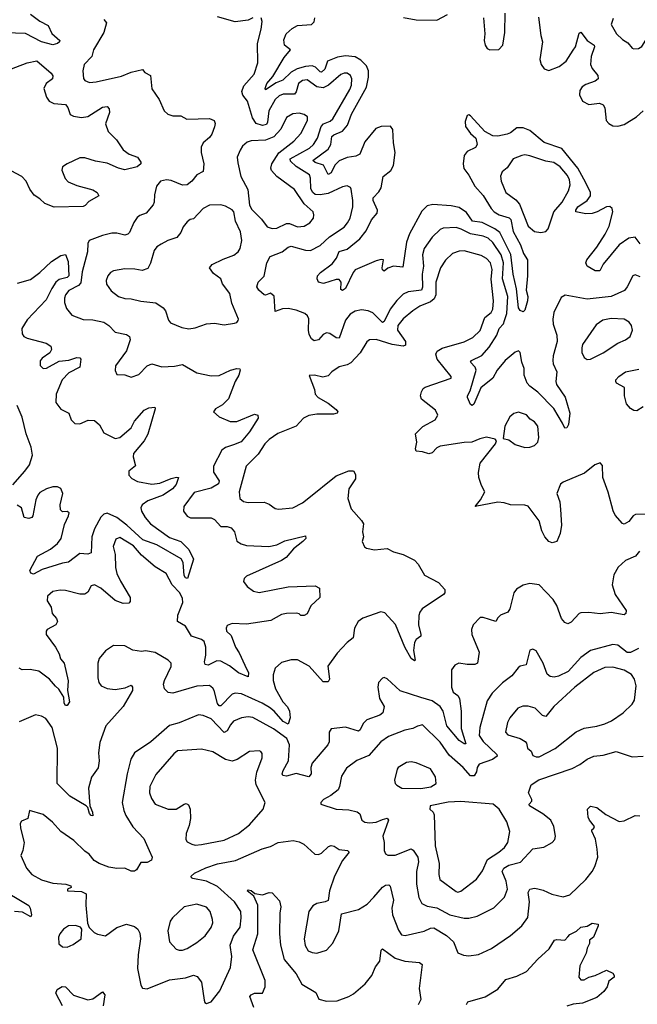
# Model space of a CAD drawing. Extents: x 1954678 to 2060275, y 904822 to 1016299.
# Tile 449 of 467: x 2038358 to 2042218, y 998085 to 1004234. Entities that reach past the tile are written whole.
import ezdxf

# ---------------------------------------------------------------- set-up
doc = ezdxf.new("R2010")
doc.units = 0

msp = doc.modelspace()

# ---------------------------------------------------------------- linework, layer by layer
at = {"layer": '0CON20XD'}
for points in [[(2041256.7, 1004245), (2041264.7, 1004145), (2041260, 1004105), (2041267.1, 1004075), (2041279.2, 1004055), (2041295, 1004045.6), (2041352.2, 1004047.8), (2041377.7, 1004075), (2041390.5, 1004155), (2041390.8, 1004275)], [(2038425, 1004268.2), (2038483.3, 1004225), (2038536.9, 1004196.9), (2038558.3, 1004148.3), (2038610, 1004105), (2038608, 1004095), (2038593.8, 1004085), (2038565, 1004077.5), (2038495, 1004095.9), (2038395, 1004147.7), (2038203.7, 1004153.7)], [(2038885, 1004236.2), (2038900, 1004215), (2038884.2, 1004155), (2038820.5, 1004045), (2038808.2, 1004005), (2038761.9, 1003955), (2038752.2, 1003915), (2038757.9, 1003867.9), (2038766, 1003855), (2038795, 1003842.2), (2038835.5, 1003845.5), (2038995, 1003880.9), (2039055, 1003905.5), (2039125, 1003923.8), (2039140, 1003905), (2039175.7, 1003885.7), (2039185, 1003803.3), (2039230, 1003735), (2039260, 1003665), (2039283.4, 1003643.4), (2039314.4, 1003634.4), (2039365, 1003633.3), (2039402.4, 1003612.4), (2039545, 1003617.1), (2039574.2, 1003604.2), (2039579.2, 1003585), (2039575.8, 1003565), (2039559.7, 1003520.3), (2039545, 1003498.8), (2039504.4, 1003465.6), (2039491.2, 1003438.8), (2039491.5, 1003405), (2039509.1, 1003335), (2039503.9, 1003286.1), (2039465, 1003266.2), (2039434.2, 1003225), (2039405, 1003202.9), (2039375, 1003200), (2039305, 1003229.4), (2039275.9, 1003234.1), (2039237.5, 1003225), (2039214, 1003195), (2039199.7, 1003140.3), (2039198.6, 1003095), (2039192.3, 1003077.7), (2039148.8, 1003025), (2039108.3, 1003011.7), (2039091.8, 1002998.2), (2039072.2, 1002967.8), (2039045.3, 1002904.7), (2039035, 1002894.2), (2039015, 1002889.4), (2038965, 1002901.1), (2038935, 1002900.5), (2038875, 1002887.3), (2038793.3, 1002855), (2038784.5, 1002835.5), (2038781.3, 1002785), (2038749.7, 1002660.3), (2038739.8, 1002590.2), (2038725.4, 1002574.6), (2038666.2, 1002543.8), (2038645, 1002515.6), (2038638.5, 1002495), (2038638.5, 1002468.5), (2038650.9, 1002430.9), (2038685, 1002390), (2038755, 1002361.4), (2038815, 1002359.4), (2038885, 1002344.5), (2038915.6, 1002325), (2038955, 1002282.9), (2039025, 1002268.2), (2039045.4, 1002255.4), (2039048.5, 1002235), (2039024.7, 1002165.3), (2038957.9, 1002072.1), (2038954.1, 1002044.1), (2038965, 1002017.5), (2039015, 1002016.7), (2039055, 1002000.8), (2039102.1, 1002017.9), (2039155, 1002072.9), (2039185, 1002084.4), (2039245.6, 1002065.6), (2039325, 1002069.5), (2039375, 1002080.6), (2039465, 1002028.9), (2039555, 1002009.5), (2039605, 1002012.9), (2039675, 1002045.6), (2039715, 1002055.8), (2039733.3, 1002053.3), (2039736.2, 1002045), (2039727.1, 1002015), (2039704.4, 1001975), (2039662.5, 1001867.5), (2039625, 1001828), (2039582.5, 1001805), (2039570, 1001785), (2039605, 1001753.3), (2039674.4, 1001724.4), (2039715, 1001725.6), (2039825, 1001770), (2039846.7, 1001765), (2039847.5, 1001745), (2039795, 1001660), (2039742.4, 1001597.6), (2039695, 1001580), (2039645, 1001562.1), (2039621.1, 1001545), (2039570, 1001445), (2039569.5, 1001409.5), (2039604.6, 1001355), (2039601.5, 1001335), (2039555, 1001307.9), (2039448.1, 1001281.9), (2039384.2, 1001195), (2039382, 1001165), (2039405, 1001134), (2039425, 1001122.9), (2039555, 1001123.1), (2039575, 1001112.5), (2039615, 1001068.8), (2039655, 1001068.5), (2039680.3, 1001060.3), (2039701.4, 1001035), (2039715, 1000978), (2039741.4, 1000961.4), (2039775, 1000950.9), (2039915, 1000943.8), (2039965, 1000954.5), (2040015, 1000979.6), (2040145, 1001010), (2040145.7, 1000995), (2040126.7, 1000975), (2040069.2, 1000930.7), (2040023.1, 1000875), (2039993.7, 1000856.3), (2039775, 1000759.2), (2039761.2, 1000745), (2039756.2, 1000725), (2039780, 1000695), (2039820, 1000665), (2039855, 1000657.1), (2040035, 1000692), (2040205, 1000699.2), (2040232.5, 1000685), (2040233.3, 1000625), (2040177, 1000573), (2040155, 1000523.3), (2040135, 1000513.3), (2040115, 1000512.5), (2040103.6, 1000523.6), (2040087.5, 1000527.5), (2040025, 1000526.7), (2039995, 1000519.2), (2039927.4, 1000482.6), (2039775, 1000458.6), (2039685, 1000462.9), (2039655, 1000451.2), (2039648, 1000435), (2039651.4, 1000415), (2039678.9, 1000388.9), (2039706.5, 1000315), (2039730.4, 1000280.4), (2039765, 1000204.2)], [(2039814.4, 1004245.6), (2039785, 1004231.9), (2039705, 1004220), (2039595, 1004251.8)], [(2042235, 1002628.8), (2042205, 1002640), (2042190, 1002635), (2042154.4, 1002565), (2042136.5, 1002543.5), (2042055, 1002504.7), (2041905, 1002488.7), (2041766.1, 1002513.9), (2041741.2, 1002498.8), (2041696.5, 1002405), (2041689.1, 1002365), (2041692.2, 1002332.2), (2041714.4, 1002265), (2041716.5, 1002225), (2041692.2, 1002135), (2041690, 1002105), (2041692.1, 1002085), (2041715.3, 1002035), (2041708.9, 1001975), (2041712.3, 1001955), (2041766, 1001876), (2041795, 1001777.5), (2041786.9, 1001706.9), (2041778.1, 1001685), (2041765, 1001682.9), (2041750.6, 1001715), (2041696.5, 1001806.5), (2041595, 1001907.9), (2041545.2, 1001945.2), (2041528.4, 1001965), (2041510.3, 1002015), (2041510, 1002055), (2041495.3, 1002095.3), (2041485.2, 1002155.2), (2041475, 1002166.7), (2041455, 1002157.3), (2041390.8, 1002105), (2041341.2, 1002045), (2041313.8, 1001996.2), (2041240.6, 1001935), (2041196.4, 1001833.6), (2041185, 1001825.8), (2041175, 1001831.2), (2041155.6, 1001875), (2041156.9, 1001885), (2041173.5, 1001916.5), (2041209.7, 1002045), (2041203.8, 1002065), (2041174.5, 1002095.5), (2041180.8, 1002105), (2041245, 1002136.2), (2041291.8, 1002188.2), (2041340, 1002265), (2041354.4, 1002305.6), (2041381.4, 1002335), (2041388.6, 1002355), (2041401.5, 1002398.5), (2041407.4, 1002505), (2041375.5, 1002615), (2041380.9, 1002715), (2041367.4, 1002765), (2041315, 1002843.3), (2041285, 1002869.7), (2041255, 1002882.9), (2041175, 1002896.1), (2041116.7, 1002926.7), (2041085, 1002936.1), (2041005, 1002931.5), (2040985, 1002923.5), (2040935, 1002876.7), (2040886.2, 1002805), (2040875.4, 1002765), (2040880.6, 1002695), (2040872.1, 1002645), (2040875.2, 1002564.8), (2040869.5, 1002545), (2040785.3, 1002534.7), (2040755, 1002520.9), (2040715, 1002480.5), (2040673.8, 1002426.2), (2040635, 1002348.6), (2040625, 1002343.1), (2040604.1, 1002365), (2040565, 1002403.1), (2040535, 1002416.5), (2040495, 1002422.2), (2040455, 1002414.4), (2040422.9, 1002395), (2040395, 1002357.5), (2040355, 1002246), (2040335, 1002247.8), (2040295.8, 1002275), (2040275, 1002277.9), (2040255, 1002268.9), (2040225, 1002234.4), (2040198.6, 1002228.6), (2040181.5, 1002241.5), (2040167.7, 1002267.7), (2040162.8, 1002295), (2040165.5, 1002365.5), (2040155.8, 1002385), (2040139.1, 1002399.1), (2040085, 1002421.1), (2040035, 1002429.7), (2040001.2, 1002428.8), (2039955, 1002412), (2039948.5, 1002508.5), (2039925, 1002525.7), (2039895, 1002514.3), (2039885, 1002516.9), (2039851.9, 1002545), (2039839.4, 1002565), (2039848.1, 1002595), (2039886.8, 1002633.2), (2039902.3, 1002715), (2039923.1, 1002755), (2039998.1, 1002785), (2040035, 1002813.6), (2040055, 1002819.2), (2040145, 1002793.9), (2040175, 1002792.1), (2040235, 1002824.5), (2040295, 1002878.7), (2040385, 1002939.1), (2040406.2, 1002965), (2040422.3, 1002995), (2040439.6, 1003065), (2040440.4, 1003105), (2040430, 1003175), (2040425, 1003186.7), (2040405, 1003196.2), (2040375, 1003190.6), (2040285, 1003148.6), (2040235, 1003140), (2040205, 1003143.5), (2040189.7, 1003155), (2040177.1, 1003177.1), (2040175.2, 1003245.2), (2040168.8, 1003265), (2040086.7, 1003316.7), (2040050.7, 1003350.7), (2040048.7, 1003365), (2040168.2, 1003431.8), (2040193.5, 1003455), (2040218.4, 1003495), (2040242.4, 1003567.6), (2040256.9, 1003583.1), (2040298.7, 1003601.3), (2040315.2, 1003614.8), (2040420.8, 1003799.2), (2040432.2, 1003825), (2040432.7, 1003865), (2040425.3, 1003885.3), (2040405, 1003900.5), (2040385, 1003900.5), (2040365, 1003891.5), (2040287.3, 1003825), (2040255, 1003808.4), (2040215.5, 1003815.5), (2040155, 1003858.2), (2040125, 1003853.9), (2040099.6, 1003835), (2040085.6, 1003784.4), (2040075, 1003768.9), (2040005, 1003769.7), (2039980.4, 1003759.6), (2039955, 1003736.8), (2039914.3, 1003665), (2039907, 1003595), (2039899.7, 1003580.3), (2039875, 1003573.5), (2039836.4, 1003586.4), (2039812.1, 1003622.1), (2039782.7, 1003725), (2039752.3, 1003762.3), (2039747, 1003785), (2039759.3, 1003820.7), (2039823.8, 1003895), (2039846.9, 1003965), (2039843.5, 1004085), (2039867.5, 1004175), (2039873, 1004223), (2039867.5, 1004245)], [(2042234.8, 1002834.8), (2042205, 1002877.1), (2042165, 1002870.4), (2042105, 1002828.9), (2042005, 1002707.8), (2041983.9, 1002666.1), (2041954.8, 1002664.8), (2041904.4, 1002695), (2041896.2, 1002715), (2041901.5, 1002735), (2041965.4, 1002814.6), (2042015.8, 1002895), (2042041.1, 1002945), (2042064.7, 1003035), (2042060.5, 1003055), (2042045, 1003067.3), (2042025, 1003065.4), (2041966.4, 1003033.6), (2041935, 1003023.6), (2041895, 1003021.8), (2041833.8, 1003035), (2041832.5, 1003045), (2041845.5, 1003065), (2041905, 1003105.4), (2041924.2, 1003135), (2041924.6, 1003155.4), (2041895.8, 1003215.8), (2041846.8, 1003306.8), (2041745, 1003430.8), (2041635, 1003466.5), (2041545, 1003542.1), (2041505, 1003558.2), (2041465, 1003558.2), (2041425, 1003527.3), (2041405, 1003519.2), (2041345, 1003507.7), (2041315, 1003509.5), (2041265.5, 1003535.5), (2041175, 1003633.3), (2041165, 1003640), (2041155, 1003636.7), (2041141.7, 1003598.3), (2041143.8, 1003566.2), (2041175, 1003523.8), (2041208.8, 1003495), (2041216, 1003455), (2041206.7, 1003435), (2041155, 1003410), (2041135, 1003386.7), (2041130, 1003335), (2041134.5, 1003305), (2041165, 1003264), (2041201.8, 1003195), (2041255, 1003135.6), (2041303.3, 1003055), (2041323.8, 1003033.8), (2041355, 1003014.5), (2041416.1, 1002996.1), (2041427, 1002987), (2041441.7, 1002911.7), (2041488.3, 1002828.3), (2041507.2, 1002775), (2041530.9, 1002735), (2041531.3, 1002635), (2041523.5, 1002545), (2041532.9, 1002505), (2041532.3, 1002477.7), (2041515, 1002420), (2041505, 1002410), (2041485, 1002418.8), (2041474.5, 1002435), (2041462.9, 1002552.9), (2041441.7, 1002645), (2041427.6, 1002767.6), (2041358.5, 1002905), (2041328, 1002928), (2041247.9, 1002967.9), (2041186.8, 1002976.8), (2041149.2, 1003029.1), (2041105, 1003060.6), (2041055, 1003071.6), (2040940.3, 1003079.7), (2040905, 1003072.2), (2040870.6, 1003039.4), (2040793.3, 1002896.7), (2040774.8, 1002845.2), (2040752.2, 1002687.8), (2040694.3, 1002695.7), (2040658.1, 1002681.9), (2040635, 1002663.8), (2040625, 1002672.5), (2040623.6, 1002685), (2040632.5, 1002735), (2040617.3, 1002737.3), (2040585, 1002728.8), (2040455, 1002672.1), (2040441.3, 1002655), (2040395, 1002555.7), (2040375, 1002542), (2040365, 1002550), (2040366.9, 1002595), (2040355, 1002612.1), (2040335, 1002611.9), (2040256.7, 1002586.7), (2040224.6, 1002594.6), (2040217.5, 1002615), (2040220, 1002635), (2040237.1, 1002655), (2040310.6, 1002709.4), (2040338, 1002745), (2040354.3, 1002785.7), (2040405, 1002802), (2040483.4, 1002866.6), (2040523.1, 1002915), (2040556.2, 1002985), (2040591.8, 1003025), (2040594.5, 1003045), (2040566.2, 1003105), (2040567.8, 1003122.2), (2040601.5, 1003158.5), (2040616.9, 1003185), (2040629.6, 1003255), (2040678.1, 1003291.9), (2040695, 1003324.2), (2040705.2, 1003405), (2040693, 1003465), (2040689.4, 1003549.4), (2040675, 1003569.4), (2040617.8, 1003567.8), (2040584.6, 1003555), (2040515, 1003471.5), (2040483.8, 1003395), (2040458.2, 1003381.8), (2040405, 1003374), (2040355, 1003352.2), (2040327.8, 1003325), (2040305, 1003277.5), (2040285, 1003266.9), (2040256.1, 1003325), (2040205, 1003341.5), (2040190.4, 1003355), (2040285, 1003425.9), (2040302.6, 1003455), (2040309.4, 1003505), (2040322.2, 1003515), (2040375, 1003538.9), (2040405.9, 1003575), (2040431.4, 1003645), (2040525, 1003812.9), (2040538.5, 1003875), (2040537, 1003915), (2040525.6, 1003945), (2040490.9, 1003980.9), (2040455, 1004001.6), (2040395, 1004008.1), (2040345, 1003999.8), (2040282.5, 1003975), (2040265.2, 1003924.8), (2040245, 1003906.2), (2040235, 1003908.8), (2040207, 1003937), (2040185, 1003945.2), (2040145, 1003942.3), (2040092.9, 1003927.1), (2040053.9, 1003906.1), (2040003.2, 1003856.8), (2039960.9, 1003839.1), (2039895, 1003796.2), (2039891.1, 1003805), (2039902.1, 1003835), (2039940, 1003880), (2040011.5, 1003998.5), (2040050.8, 1004045), (2040012.2, 1004075), (2040008.8, 1004108.8), (2040023.9, 1004146.1), (2040060.3, 1004179.7), (2040095, 1004198.9), (2040182.5, 1004205), (2040198.3, 1004221.7), (2040203.4, 1004245)], [(2040757.3, 1004247.3), (2040835, 1004232.7), (2040965, 1004230.8), (2041032.4, 1004267.6)], [(2041600.4, 1004250.4), (2041614.5, 1004135.5), (2041625.3, 1004095), (2041608.5, 1003985), (2041616.4, 1003955), (2041635, 1003926.7), (2041665, 1003916.7), (2041728.7, 1003941.3), (2041772.9, 1003975), (2041816.8, 1004043.2), (2041830.4, 1004065), (2041855, 1004150), (2041865, 1004156), (2041905, 1004103.5), (2041947.1, 1004075), (2041950, 1004065), (2041929.4, 1004005), (2041925.3, 1003955), (2041935, 1003930), (2041971.2, 1003885), (2041973.5, 1003865), (2041955, 1003850), (2041895, 1003828.8), (2041873.1, 1003815), (2041857.6, 1003792.4), (2041857.2, 1003765), (2041875, 1003726.2), (2041914.3, 1003705), (2041982.2, 1003712.2), (2042005, 1003702.9), (2042014.6, 1003684.6), (2042022.7, 1003605), (2042038.6, 1003585), (2042065, 1003571.8), (2042095, 1003569.1), (2042135, 1003579.1), (2042213.4, 1003626.6), (2042254.3, 1003665)], [(2042067.6, 1004242.4), (2042053.3, 1004205), (2042086.8, 1004146.8), (2042125, 1004110), (2042158.8, 1004088.8), (2042185, 1004056.2), (2042195, 1004051.2), (2042225, 1004054), (2042245, 1004066.2), (2042294.7, 1004145.3), (2042367.5, 1004195), (2042414.6, 1004255.4)], [(2038235, 1003900.9), (2038405, 1003965.3), (2038465, 1003976.9), (2038555, 1003900)], [(2038555, 1003900), (2038565.7, 1003884.3), (2038563.5, 1003865), (2038524.5, 1003835), (2038510, 1003805), (2038525, 1003750), (2038542, 1003725), (2038570.7, 1003710.7), (2038644.5, 1003704.5), (2038658.5, 1003685), (2038672.9, 1003642.9), (2038695, 1003631.4), (2038745, 1003623.5), (2038785, 1003629.6), (2038875, 1003688.2), (2038905, 1003692), (2038917.4, 1003677.4), (2038919.2, 1003655), (2038894.6, 1003584.6), (2038911.4, 1003535), (2038963.5, 1003483.5), (2039005, 1003422), (2039043.3, 1003395), (2039095.4, 1003375.4), (2039115.8, 1003345), (2039115.8, 1003335), (2039092, 1003315), (2039015, 1003297.3), (2038975, 1003306.1), (2038905, 1003338.2), (2038831.1, 1003351.1), (2038765, 1003370.9), (2038735, 1003371.5), (2038654.3, 1003335), (2038625.8, 1003315), (2038620.6, 1003295), (2038643.4, 1003243.4), (2038662.2, 1003222.2), (2038715, 1003198.9), (2038815, 1003172.5), (2038842.5, 1003155), (2038852, 1003135), (2038790.7, 1003099.3), (2038767.1, 1003072.9), (2038755, 1003068.1), (2038574.3, 1003064.3), (2038516, 1003086), (2038485, 1003116.2), (2038448.8, 1003138.8), (2038421.5, 1003175), (2038399.5, 1003225), (2038370.8, 1003255), (2038305, 1003290)], [(2039935, 1002929.5), (2039965, 1002932.7), (2040025, 1002962), (2040045, 1002960.4), (2040095, 1002941.5), (2040135.3, 1002944.7), (2040171.4, 1002965), (2040194.2, 1002995), (2040197.1, 1003015), (2040191.4, 1003035), (2040135.5, 1003085), (2040075, 1003172.9), (2039965.3, 1003255.3), (2039932.5, 1003292.5), (2039927.3, 1003307.3), (2039933.6, 1003335), (2039976.5, 1003403.5), (2040071.5, 1003475), (2040115, 1003523.5), (2040157.5, 1003605), (2040156.7, 1003626.7), (2040135, 1003641.2), (2040105, 1003650), (2040064.6, 1003645.4), (2040026.3, 1003623.7), (2039990.3, 1003549.7), (2039947.3, 1003502.7), (2039895, 1003482.8), (2039805, 1003478.2), (2039780.3, 1003469.7), (2039751.4, 1003445), (2039735, 1003418.8), (2039718.1, 1003375), (2039720.5, 1003340.5), (2039740.6, 1003255), (2039783.6, 1003173.6), (2039794, 1003075), (2039807.9, 1003047.9), (2039869.4, 1002989.4), (2039905, 1002940), (2039935, 1002929.5)], [(2041615, 1002904.4), (2041645, 1002911.2), (2041661.2, 1002928.8), (2041695.8, 1003034.2), (2041748, 1003095), (2041787.9, 1003165), (2041797.2, 1003202.8), (2041794.1, 1003234.1), (2041781.2, 1003261.2), (2041735.4, 1003315), (2041695, 1003343.2), (2041645, 1003350), (2041545, 1003383.6), (2041515, 1003389.5), (2041495, 1003386.4), (2041441.4, 1003365), (2041405, 1003310), (2041372, 1003285), (2041363.2, 1003256.8), (2041366.4, 1003225), (2041395.6, 1003155), (2041459, 1003109), (2041481.1, 1003081.1), (2041535, 1002945.6), (2041575, 1002910.6), (2041615, 1002904.4)], [(2039415, 1002304.4), (2039455, 1002309.2), (2039525, 1002335.8), (2039575, 1002338), (2039635, 1002328.6), (2039701.2, 1002338.8), (2039715.8, 1002344.2), (2039723.8, 1002355), (2039726.2, 1002365), (2039683, 1002463), (2039671.5, 1002525), (2039626, 1002585), (2039616, 1002615), (2039568.8, 1002648.8), (2039544.4, 1002685), (2039560, 1002705), (2039630.4, 1002739.6), (2039696.4, 1002763.6), (2039724.4, 1002785), (2039735.4, 1002805), (2039745.4, 1002855), (2039738.9, 1002908.9), (2039707.5, 1002975), (2039696.2, 1003035), (2039685, 1003046.7), (2039645, 1003069.2), (2039615, 1003077.1), (2039545, 1003075.6), (2039505, 1003055.8), (2039445, 1002990), (2039424.5, 1002985.5), (2039405, 1002972.5), (2039379.8, 1002940.2), (2039364.3, 1002905), (2039339.2, 1002875), (2039284, 1002856), (2039241.7, 1002831.7), (2039215.8, 1002815), (2039198, 1002792), (2039175.5, 1002714.5), (2039159.1, 1002680.9), (2039122.7, 1002667.3), (2039077, 1002677), (2039015, 1002678.1), (2038945, 1002665.5), (2038925.4, 1002654.6), (2038908.6, 1002635), (2038899.4, 1002605), (2038901.7, 1002581.7), (2038930.2, 1002540.2), (2038975, 1002505.7), (2039015, 1002493.5), (2039055, 1002491.9), (2039115, 1002476.9), (2039210, 1002465), (2039255.7, 1002435), (2039268.6, 1002415), (2039287.3, 1002357.3), (2039300.9, 1002340.9), (2039371.1, 1002311.1), (2039415, 1002304.4)], [(2038345, 1002589.2), (2038425, 1002612.2), (2038484.6, 1002655), (2038557.1, 1002725), (2038615, 1002761.8), (2038645, 1002766.9), (2038661.2, 1002725), (2038664.7, 1002635), (2038654.8, 1002625.2), (2038605, 1002612.6), (2038585, 1002595.3), (2038558.1, 1002555), (2038524.4, 1002485.6), (2038405, 1002358.8), (2038372.5, 1002305), (2038372.9, 1002272.9), (2038385.2, 1002255.2), (2038404.4, 1002244.4), (2038524.7, 1002214.7), (2038552.5, 1002195), (2038556.9, 1002175), (2038547.1, 1002152.9), (2038499.5, 1002120.5), (2038486.2, 1002103.8), (2038485.6, 1002075), (2038505, 1002055.6), (2038525, 1002057.1), (2038605, 1002100.8), (2038665, 1002108.2), (2038715, 1002124.2), (2038735, 1002123.3), (2038740, 1002115), (2038734, 1002065), (2038665, 1002029.1), (2038624.2, 1001985), (2038586.8, 1001895), (2038584.1, 1001844.1), (2038615, 1001802.9), (2038665, 1001778), (2038680.8, 1001735), (2038703.4, 1001713.4), (2038735, 1001710.6), (2038786.8, 1001733.2), (2038825, 1001731.8), (2038857.1, 1001705), (2038884.4, 1001654.4), (2038955, 1001618.8), (2038985, 1001625.6), (2039055, 1001684.5), (2039075, 1001726.7), (2039137.1, 1001795), (2039165, 1001810), (2039203.6, 1001813.6), (2039205.7, 1001805), (2039159.5, 1001645), (2039136, 1001604), (2039068.9, 1001525), (2039067.1, 1001505), (2039082.9, 1001447.1), (2039040, 1001415), (2039039.5, 1001389.5), (2039059.5, 1001369.5), (2039095, 1001350.8), (2039185, 1001334.6), (2039235, 1001340), (2039305, 1001368.5), (2039337.3, 1001377.3), (2039350, 1001375), (2039335, 1001330.8), (2039312.5, 1001305), (2039254.8, 1001265.2), (2039159.5, 1001230.5), (2039122.9, 1001205), (2039114.6, 1001185), (2039118.8, 1001165), (2039143.1, 1001125), (2039176.6, 1001086.6), (2039295, 1001000.7), (2039365.7, 1000975), (2039414.6, 1000925), (2039444.4, 1000865), (2039407.5, 1000745), (2039395, 1000748.2), (2039385, 1000764.2), (2039379.8, 1000845), (2039366.6, 1000866.6), (2039215, 1000955.2), (2039127.3, 1000985), (2039027, 1001077), (2038965, 1001124.4), (2038905, 1001151.9), (2038885, 1001146.2), (2038865, 1001128.5), (2038826.7, 1001055), (2038809.6, 1001005), (2038805.4, 1000904.6), (2038785, 1000896.9), (2038735, 1000901.4), (2038662.8, 1000847.2), (2038625, 1000840), (2038498.8, 1000801.2), (2038445, 1000771.9), (2038428.6, 1000778.6), (2038422.5, 1000795), (2038468.6, 1000885), (2038551.3, 1000928.7), (2038595, 1000963.4), (2038617.8, 1000995), (2038639.1, 1001080.9), (2038664.3, 1001135), (2038667.1, 1001155), (2038655, 1001162), (2038625, 1001161.2), (2038612.9, 1001172.9), (2038610.4, 1001205), (2038627.1, 1001275), (2038615.9, 1001305.9), (2038595, 1001317.3), (2038565, 1001317.4), (2038525, 1001305.3), (2038485, 1001280.8), (2038470.9, 1001265), (2038458.2, 1001235), (2038440, 1001135), (2038434, 1001125), (2038415, 1001118.8), (2038386.3, 1001126.3), (2038370.4, 1001185), (2038342.4, 1001202.4)], [(2042292.9, 1001147.1), (2042206.7, 1001145), (2042190.8, 1001135), (2042165, 1001100.6), (2042135, 1001084.2), (2042125, 1001088), (2042079.4, 1001139.4), (2042066.2, 1001166.2), (2042035, 1001283.3), (2042002.9, 1001375), (2041999.3, 1001449.3), (2041985, 1001467.5), (2041952.5, 1001455), (2041888.3, 1001401.7), (2041755, 1001346), (2041737, 1001333), (2041715.6, 1001275), (2041732.5, 1001222.5), (2041737.8, 1001175), (2041743.2, 1001076.8), (2041735.6, 1001025), (2041713.9, 1000976.1), (2041685, 1000966.2), (2041665, 1000975.7), (2041639.2, 1001005), (2041621.7, 1001041.7), (2041604.6, 1001105), (2041535, 1001196.9), (2041515, 1001203.1), (2041424.3, 1001204.3), (2041385, 1001218), (2041345, 1001222), (2041203.3, 1001193.3), (2041238.2, 1001235), (2041265.7, 1001285), (2041244.4, 1001324.4), (2041227.1, 1001375), (2041224.2, 1001405.8), (2041235.6, 1001465), (2041331.2, 1001585), (2041337.5, 1001605), (2041330, 1001615), (2041275, 1001627.5), (2041232.7, 1001617.3), (2041184.2, 1001595.8), (2041135, 1001594.4), (2040985, 1001570), (2040965, 1001560.8), (2040935, 1001530), (2040915, 1001522.7), (2040875, 1001535.4), (2040835, 1001538.8), (2040832.5, 1001555), (2040840.6, 1001595), (2040831.7, 1001648.3), (2040876.9, 1001693.1), (2040954, 1001735), (2040970.8, 1001765), (2040955.8, 1001795), (2040868.2, 1001865), (2040863.3, 1001885), (2040868.8, 1001911.2), (2040879.1, 1001930.9), (2040891.4, 1001938.6), (2041053.8, 1001995), (2041054, 1002005), (2040966.8, 1002115), (2040959.2, 1002145), (2040966.7, 1002165), (2040997.3, 1002182.7), (2041135, 1002223.3), (2041190.2, 1002249.8), (2041235, 1002294.2), (2041265.2, 1002374.8), (2041304.6, 1002405.4), (2041313.9, 1002426.1), (2041318.1, 1002478.1), (2041304.8, 1002614.8), (2041310.3, 1002675), (2041299.7, 1002715), (2041275, 1002742.1), (2041242.5, 1002762.5), (2041135, 1002790), (2041105, 1002788.5), (2041063.1, 1002775), (2041018.2, 1002731.8), (2040987.1, 1002685), (2040959, 1002595), (2040958.7, 1002515), (2040948.7, 1002491.3), (2040925, 1002472), (2040858.1, 1002445), (2040815, 1002416.7), (2040755, 1002365.3), (2040721.8, 1002325), (2040719.3, 1002295), (2040768.2, 1002225), (2040768.9, 1002201.1), (2040754.6, 1002195.4), (2040685, 1002204.8), (2040585, 1002237.3), (2040545, 1002235.6), (2040526.9, 1002223.1), (2040485, 1002153.3), (2040428.3, 1002091.7), (2040405, 1002078.9), (2040354, 1002066), (2040309.4, 1002035), (2040285, 1002009.4), (2040252.5, 1002002.5)], [(2041905, 1002112.5), (2041925, 1002114.3), (2042005, 1002153.6), (2042095, 1002214.5), (2042143.8, 1002235), (2042173.6, 1002256.4), (2042187.8, 1002295), (2042181.9, 1002325), (2042166.1, 1002346.1), (2042135, 1002363.1), (2042055, 1002367.5), (2042001.7, 1002358.3), (2041960.8, 1002329.2), (2041875.6, 1002205), (2041871.2, 1002185), (2041871.5, 1002155), (2041885, 1002123.8), (2041905, 1002112.5)], [(2040252.5, 1002002.5), (2040200, 1002015), (2040167.5, 1002012.5), (2040200, 1001925), (2040203.8, 1001895), (2040223.8, 1001875), (2040285, 1001839.4), (2040335, 1001800), (2040346.2, 1001785), (2040342, 1001778), (2040318.5, 1001771.5), (2040215, 1001771.2), (2040165, 1001763.1), (2040131.9, 1001745), (2040085, 1001695.5), (2039970.4, 1001649.6), (2039917.2, 1001612.8), (2039890, 1001585), (2039849.1, 1001520.9), (2039774, 1001446), (2039729.6, 1001285), (2039734.7, 1001244.7), (2039756.2, 1001225), (2039785, 1001219.1), (2039885, 1001221.1), (2039917.8, 1001207.8), (2039955, 1001181.4), (2039975, 1001176.9), (2040065, 1001185.6), (2040125, 1001216.5), (2040155, 1001239.5), (2040335.8, 1001385), (2040415, 1001417.5), (2040445, 1001417.5), (2040456, 1001395), (2040456.1, 1001366.1), (2040415.8, 1001305), (2040408, 1001245), (2040430.3, 1001180.3), (2040495, 1001106), (2040505.8, 1001085), (2040500.8, 1001035), (2040505.7, 1001005), (2040498.8, 1000975), (2040512, 1000942), (2040524.3, 1000934.3), (2040576.1, 1000923.9), (2040655, 1000931.4), (2040695, 1000910), (2040755, 1000894.2), (2040825, 1000858), (2040848, 1000835), (2040886.7, 1000765), (2040975, 1000718.8), (2041013.8, 1000675), (2041014.1, 1000655.9), (2041006, 1000645), (2040874, 1000555), (2040858.6, 1000535), (2040853.1, 1000513.1), (2040849.5, 1000455), (2040865.6, 1000394.4), (2040864.2, 1000385), (2040835, 1000363.1), (2040824.6, 1000345), (2040820, 1000295), (2040830, 1000235), (2040825, 1000231.2), (2040805, 1000245.8), (2040765.5, 1000315), (2040706.8, 1000456.8), (2040639.3, 1000529.3), (2040615, 1000535.7), (2040502.4, 1000497.6), (2040473.1, 1000476.9), (2040450, 1000435), (2040442.5, 1000375), (2040405, 1000345.8), (2040341.9, 1000278.1), (2040282.8, 1000197.2), (2040294, 1000116), (2040285, 1000100), (2040255, 1000098.8), (2040167.3, 1000197.3), (2040095, 1000235.6), (2040055, 1000236.7), (2039995, 1000220.8), (2039954, 1000185), (2039942.4, 1000142.4), (2039943, 1000107), (2039956, 1000055), (2040002.2, 999975), (2040032.4, 999942.4), (2040043.3, 999915), (2040048.7, 999875), (2040035, 999834.5), (2040005, 999851.6), (2039947.9, 999915), (2039918.4, 999938.4), (2039873.8, 999965), (2039745, 1000024.3), (2039705, 1000029.4), (2039685, 1000021.8), (2039615, 999948.8), (2039605, 999950), (2039595, 999963.3), (2039572.7, 1000045), (2039565, 1000060), (2039545, 1000076.9), (2039465, 1000071.2), (2039315, 1000028.4), (2039285, 1000033.2), (2039263.3, 1000055), (2039257.8, 1000085), (2039262.2, 1000107.8), (2039304.2, 1000195), (2039305, 1000216.7), (2039286.7, 1000235), (2039205, 1000282.5), (2039145, 1000293.8), (2039119.3, 1000289.3), (2039065, 1000296), (2039014.3, 1000324.3), (2038945, 1000326.2), (2038895, 1000293.8), (2038854.5, 1000245.5), (2038847.1, 1000215), (2038845.6, 1000125), (2038852.9, 1000095), (2038868, 1000075), (2038905, 1000058.6), (2038955, 1000051.9), (2039017.7, 1000062.3), (2039055, 1000077.5), (2039062.5, 1000065), (2039062.5, 1000045), (2039005.6, 999945), (2038895.6, 999824.4), (2038858.7, 999721.3), (2038850, 999655), (2038855.5, 999605), (2038847.6, 999562.4), (2038807, 999503), (2038789.1, 999435), (2038795.8, 999325.8), (2038813.8, 999285), (2038815, 999262.5), (2038805, 999264), (2038795, 999276.7), (2038784, 999314), (2038774.3, 999324.3), (2038671.9, 999385), (2038593.1, 999465), (2038595.4, 999685), (2038561.5, 999815), (2038520.7, 999870.7), (2038495, 999885.8), (2038456.1, 999893.9), (2038355, 999848.8)], [(2042255, 1001817.1), (2042215, 1001792.5), (2042195, 1001794), (2042175, 1001806), (2042150.8, 1001835), (2042138.1, 1001885), (2042136.5, 1001936.5), (2042087.5, 1001965), (2042082.5, 1001975), (2042083.3, 1001985), (2042101.2, 1002005), (2042144.6, 1002035.4), (2042227.4, 1002052.6)], [(2038315, 1001330), (2038390, 1001415), (2038419.1, 1001455), (2038438, 1001515), (2038430.8, 1001565), (2038398.1, 1001648.1), (2038372.9, 1001752.9), (2038342.5, 1001825)], [(2041513.6, 1001563.6), (2041545, 1001564.6), (2041575, 1001575.7), (2041595.7, 1001595), (2041602, 1001625), (2041596.2, 1001695), (2041575, 1001723.8), (2041548.6, 1001738.6), (2041525, 1001765.8), (2041475, 1001783.8), (2041445, 1001775.8), (2041421.2, 1001755), (2041388.8, 1001695), (2041378.3, 1001618.3), (2041415, 1001610), (2041455, 1001581.2), (2041513.6, 1001563.6)], [(2039765, 1000204.2), (2039787.5, 1000155), (2039785, 1000131.2), (2039725, 1000155.6), (2039668.6, 1000198.6), (2039615, 1000227.7), (2039589.8, 1000230.2), (2039535, 1000203.3), (2039517.3, 1000207.3), (2039513.7, 1000223.7), (2039521.8, 1000265), (2039520.8, 1000315), (2039511.1, 1000351.1), (2039495, 1000364.3), (2039430.8, 1000385), (2039395, 1000446.7), (2039345, 1000476.7), (2039346.2, 1000515), (2039378.2, 1000595), (2039375, 1000620), (2039358.7, 1000655), (2039311.1, 1000705), (2039274.4, 1000775), (2039205, 1000817.3), (2039120.3, 1000890.3), (2039068.5, 1000948.5), (2038985, 1001001.4), (2038959.5, 1000990.5), (2038941.8, 1000945), (2038954.7, 1000895), (2038957.8, 1000812.2), (2038966.2, 1000775), (2038987.9, 1000727.9), (2039048.6, 1000625), (2039049.2, 1000600.8), (2039040, 1000590), (2039005, 1000588.9), (2038955, 1000607.5), (2038865, 1000684.4), (2038825, 1000704.3), (2038805, 1000699.2), (2038785, 1000660), (2038765, 1000646.2), (2038735, 1000646.9), (2038645, 1000670), (2038612, 1000672), (2038565, 1000663.5), (2038532.2, 1000635), (2038530.5, 1000605), (2038555.8, 1000565), (2038562, 1000525), (2038587.5, 1000495), (2038594, 1000475), (2038583.8, 1000455), (2038529.2, 1000425), (2038523.1, 1000415), (2038523.3, 1000395), (2038582.5, 1000315), (2038604.4, 1000275), (2038613.1, 1000243.1), (2038635.7, 1000215), (2038662.2, 1000105), (2038657.5, 1000045), (2038670.5, 999975), (2038655, 999951.9), (2038645, 999951.9), (2038635.6, 999965), (2038633.1, 1000003.1), (2038603.6, 1000053.6), (2038582, 1000072), (2038544.4, 1000115), (2038478, 1000165), (2038424.5, 1000175.5), (2038374.3, 1000174.3), (2038355, 1000183.8)], [(2042230.8, 1000915), (2042207.1, 1000885), (2042144.1, 1000855.9), (2042098.8, 1000815), (2042071.7, 1000768.3), (2042060.8, 1000705), (2042079.2, 1000645), (2042148.6, 1000545), (2042146.2, 1000525), (2042135, 1000518), (2042055, 1000531.8), (2041984.5, 1000524.5), (2041915, 1000532.2), (2041865, 1000530), (2041854, 1000525), (2041805, 1000471.4), (2041782.3, 1000462.3), (2041765, 1000470), (2041744.4, 1000495), (2041715.6, 1000575), (2041692.4, 1000612.4), (2041605, 1000704), (2041545, 1000713.8), (2041505, 1000703.8), (2041461.7, 1000678.3), (2041446.2, 1000655), (2041442.5, 1000637.5), (2041420, 1000555), (2041407.5, 1000535), (2041362, 1000515), (2041345, 1000498.8), (2041334.1, 1000475.9), (2041255, 1000500), (2041235, 1000500), (2041191.2, 1000455), (2041182, 1000425), (2041184.3, 1000395), (2041229.5, 1000285), (2041218, 1000215), (2041202.9, 1000207.1), (2041155, 1000206.5), (2041102.5, 1000215), (2041076.8, 1000203.2), (2041056.8, 1000173.2), (2041055.4, 1000065), (2041067.8, 1000035), (2041095, 1000014.4), (2041106.4, 999995), (2041117.3, 999915), (2041117, 999807), (2041145, 999712.5), (2041135, 999712), (2041105, 999733.1), (2041027.7, 999825), (2041004, 999915), (2040985.1, 999945.1), (2040935, 999979.6), (2040865, 1000001.2), (2040735, 1000042.9), (2040655, 1000118.8), (2040635, 1000126.7), (2040625, 1000122.5), (2040600, 1000095), (2040596.7, 1000065), (2040607.5, 999995), (2040635.6, 999945), (2040627.1, 999905), (2040608.6, 999891.4), (2040527.4, 999862.6), (2040505, 999840), (2040485, 999798.8), (2040475, 999791.4), (2040394.4, 999815.6), (2040304, 999805), (2040291.9, 999785), (2040291.5, 999725), (2040284.5, 999705), (2040185, 999590.8), (2040177.1, 999565), (2040178.8, 999525), (2040164.6, 999505.4), (2040085, 999526), (2040025, 999510.8), (2040002, 999515), (2039998.6, 999525), (2040004.4, 999545), (2040037.5, 999605), (2040045, 999706.7), (2040026.8, 999745), (2039944.4, 999805.6), (2039816, 999876), (2039785, 999881.5), (2039745, 999873.5), (2039695, 999853.1), (2039675, 999830), (2039655, 999792.2), (2039635, 999782.1), (2039555, 999868.9), (2039505, 999888.9), (2039475, 999892.9), (2039355, 999843.1), (2039295, 999826.9), (2039177.5, 999725), (2039075, 999655.6), (2039053.3, 999616.7), (2039030.4, 999525), (2038998.8, 999345), (2039008.2, 999295), (2039021.8, 999265), (2039065, 999192.9), (2039135, 999121.2), (2039166.7, 999046.7), (2039186.7, 999005), (2039182.9, 998985), (2039155, 998970.8), (2039115, 998970), (2039087.5, 998925), (2039075, 998917.1), (2039055, 998917.8), (2039015, 998935.6), (2038965, 998934.3), (2038915, 998942.5), (2038854.5, 998964.5), (2038823.8, 998983.8), (2038793.2, 999023.2), (2038765, 999040.8), (2038697.6, 999107.6), (2038615, 999164.3), (2038563.6, 999223.6), (2038505, 999271.2), (2038420, 999295), (2038409.2, 999245), (2038370, 999230), (2038360.8, 999215), (2038362.5, 999185), (2038385.8, 999095), (2038378.6, 999045), (2038366.2, 999015), (2038400, 998935), (2038434.4, 998895), (2038495, 998862.1), (2038565, 998841.6), (2038647.5, 998835), (2038677.5, 998825), (2038680, 998815), (2038657.5, 998805), (2038657.5, 998795), (2038745, 998790), (2038774, 998775), (2038771.9, 998705), (2038781.7, 998591.7), (2038792.5, 998565), (2038823.9, 998533.9), (2038845, 998523.8), (2038895, 998514), (2038965, 998564.4), (2039025, 998585.7), (2039075, 998570.8), (2039095.8, 998555), (2039108.8, 998528.8), (2039112.5, 998495), (2039098.9, 998395), (2039095, 998310), (2039114.3, 998205), (2039125.9, 998185.9), (2039155, 998182), (2039295, 998237.7), (2039395, 998250.9), (2039445, 998267.8), (2039468.2, 998258.2), (2039494.7, 998224.7), (2039510.9, 998110.9), (2039515, 998097.5), (2039525, 998090), (2039555, 998100), (2039609.5, 998169.5), (2039675.7, 998315), (2039683.1, 998385), (2039673.7, 998455), (2039695, 998511.4), (2039735, 998566.2), (2039743.1, 998625), (2039739.1, 998665), (2039701.2, 998725), (2039595, 998821.8), (2039525, 998854.2), (2039440.8, 998870.8), (2039432, 998875), (2039429.2, 998885), (2039451.4, 998905), (2039521.6, 998938.4), (2039595, 998962.2), (2039706, 998984), (2039873.8, 999056.2), (2039925, 999071.5), (2039973.6, 999096.4), (2040068, 999108), (2040105, 999100.8), (2040134.6, 999084.6), (2040202.9, 999022.9), (2040225, 999021.4), (2040245, 999029.4), (2040288.7, 999071.3), (2040305, 999078.1), (2040323.4, 999073.4), (2040355, 999052.2), (2040407.5, 999045), (2040416, 999035), (2040376.3, 998983.7), (2040325.4, 998885), (2040293.5, 998795), (2040285.5, 998734.5), (2040267.5, 998725), (2040215.6, 998714.4), (2040189.1, 998700.9), (2040164.5, 998665.5), (2040135.4, 998495), (2040142.1, 998452.1), (2040160.2, 998420.2), (2040185, 998408.2), (2040214.5, 998405.5), (2040276.2, 998423.8), (2040315, 998468), (2040353.3, 998545), (2040369.7, 998650.3), (2040475, 998676.9), (2040528.5, 998711.5), (2040570.5, 998755), (2040625, 998817.7), (2040645, 998830), (2040665, 998832.5), (2040673.3, 998823.3), (2040694.6, 998735), (2040684.6, 998685.4), (2040687.5, 998645), (2040725, 998548.8), (2040745, 998520), (2040765.9, 998515.9), (2040885, 998541.8), (2040925, 998560.4), (2040945, 998563.1), (2041025, 998515.3), (2041068.1, 998475), (2041095.9, 998405.9), (2041132.1, 998392.1), (2041165, 998388.6), (2041225, 998395.6), (2041306.1, 998433.9), (2041424.7, 998515.3), (2041495.8, 998575), (2041532.8, 998627.2), (2041544.2, 998725), (2041535.6, 998784.4), (2041545, 998803.8), (2041575, 998810.8), (2041595, 998806.7), (2041628.3, 998798.3), (2041682.7, 998772.7), (2041755, 998756.4), (2041795, 998768.9), (2041895.9, 998864.1), (2041936.1, 998913.9), (2041952.9, 998945), (2041970, 999005), (2041967.5, 999055), (2041957.2, 999117.2), (2041934.2, 999165.8), (2041934, 999175), (2041946.7, 999185), (2041949.2, 999195), (2041918.1, 999235), (2041910.8, 999255), (2041906.7, 999305), (2041925, 999323.3), (2041965, 999313.8), (2042020.6, 999270.6), (2042105, 999226.7), (2042135, 999231.4), (2042205, 999264.2), (2042232.7, 999262.7)], [(2042225, 1000307.9), (2042175, 1000283), (2042155, 1000281.9), (2042095, 1000328.2), (2042065, 1000332.5), (2041925, 1000295.5), (2041865, 1000251.5), (2041786.2, 1000163.8), (2041725, 1000133.9), (2041698.7, 1000128.7), (2041672.7, 1000132.7), (2041655, 1000148), (2041629.2, 1000215), (2041585, 1000293.3), (2041565, 1000303.3), (2041545, 1000297.5), (2041523.8, 1000205), (2041485, 1000196.2), (2041473, 1000187), (2041433.6, 1000136.4), (2041375, 1000092.5), (2041310.8, 1000029.2), (2041279.2, 999980.8), (2041233.4, 999815), (2041229.1, 999765), (2041255, 999726.9), (2041340, 999645), (2041341.5, 999635), (2041313.1, 999615), (2041229.6, 999585), (2041217.6, 999565), (2041212.9, 999537.1), (2041198.5, 999511.5), (2041175, 999512.1), (2041130, 999565), (2041041.2, 999641.2), (2040985, 999721.8), (2040875, 999830), (2040845, 999823.1), (2040815, 999807.1), (2040765, 999797.3), (2040662.9, 999757.1), (2040615, 999723.6), (2040540.5, 999639.5), (2040465, 999607.3), (2040400.2, 999559.8), (2040369.4, 999510.6), (2040357.5, 999445), (2040348.1, 999425), (2040301.5, 999388.5), (2040256.7, 999365), (2040240, 999345), (2040240, 999335), (2040335, 999303.5), (2040415, 999300), (2040467.6, 999287.6), (2040484.2, 999274.2), (2040495.5, 999235.5), (2040515, 999223.5), (2040545, 999218.5), (2040585, 999222.4), (2040625, 999239.1), (2040655, 999246.9), (2040662.9, 999235), (2040627.3, 999135), (2040635.5, 999095), (2040636.5, 999045), (2040645, 999024.2), (2040657.6, 999017.6), (2040705, 999016.8), (2040805, 999057.1), (2040817.8, 999047.8), (2040846.8, 999005), (2040850.4, 998975), (2040836.8, 998915), (2040837.7, 998835), (2040852.3, 998752.3), (2040871.9, 998715), (2040905, 998697.3), (2040965, 998688.7), (2041045, 998644), (2041135, 998623.8), (2041165, 998623.8)], [(2041585, 999630), (2041605, 999631.5), (2041705, 999682.7), (2041835, 999787.8), (2041885, 999810), (2041965, 999821.8), (2042015, 999837.1), (2042055.8, 999855), (2042129.2, 999905), (2042185, 999960), (2042200, 999985), (2042210, 1000075), (2042198.9, 1000115), (2042181.4, 1000145), (2042135, 1000172.2), (2042065, 1000191.8), (2042015, 1000187.7), (2041945, 1000156.9), (2041827.9, 1000065), (2041695.6, 999945), (2041645, 999882.5), (2041625, 999889.4), (2041578.8, 999935), (2041535, 999948.2), (2041502.6, 999947.4), (2041471.1, 999935), (2041421.8, 999875), (2041406.4, 999845), (2041394.4, 999785), (2041409.1, 999769.1), (2041485.5, 999745.5), (2041517.3, 999727.3), (2041525.8, 999715.8), (2041532, 999685), (2041555, 999666.7), (2041565, 999638.8), (2041585, 999630)], [(2039455, 999080), (2039495, 999084), (2039635, 999110.7), (2039725, 999151.2), (2039794, 999206), (2039878.6, 999305), (2039892, 999345), (2039836.9, 999456.9), (2039830.8, 999485), (2039839.2, 999535), (2039874.2, 999625), (2039872.7, 999652.7), (2039865, 999663.8), (2039855, 999668), (2039795, 999664), (2039716.8, 999613.2), (2039685, 999604.4), (2039645, 999613.5), (2039565, 999662.3), (2039495, 999679.6), (2039345, 999667.5), (2039320.7, 999649.3), (2039209.1, 999520.9), (2039171.5, 999445), (2039169.5, 999405), (2039181.1, 999371.1), (2039205, 999335.7), (2039285, 999304.4), (2039335, 999304.5), (2039385, 999335.5), (2039398.5, 999338.5), (2039412.1, 999332.1), (2039423.8, 999303.8), (2039426.4, 999245), (2039418, 999202), (2039398.8, 999151.2), (2039395.8, 999115), (2039405, 999100), (2039434.6, 999084.6), (2039455, 999080)], [(2041165, 998623.8), (2041216.2, 998635), (2041321.2, 998688.8), (2041387.3, 998755), (2041406.2, 998805), (2041397.1, 998855), (2041373.6, 998915), (2041383.9, 998935), (2041415, 998954.3), (2041486.9, 998973.1), (2041565, 999056.4), (2041633, 999067), (2041685, 999096.7), (2041701.2, 999115), (2041705.8, 999135), (2041695.4, 999195.4), (2041677.1, 999235), (2041627.5, 999275), (2041544.3, 999325), (2041540.8, 999335), (2041558, 999355), (2041558.6, 999365), (2041537.5, 999405), (2041554.7, 999455.3), (2041602.1, 999487.9), (2041811.4, 999558.6), (2041857.9, 999582.1), (2041905, 999615.8), (2041945, 999635.6), (2042005, 999641.9), (2042085, 999663.3), (2042185, 999630.8), (2042254.1, 999635.9)], [(2040865, 999433.9), (2040926.8, 999443.2), (2040961.2, 999465), (2040956, 999505), (2040926, 999555), (2040835, 999594.4), (2040805, 999599.4), (2040774.5, 999595.5), (2040723.8, 999565), (2040715.9, 999554.1), (2040700, 999485), (2040703.8, 999465), (2040715, 999453.8), (2040745.6, 999435.6), (2040865, 999433.9)], [(2041095, 998786), (2041115, 998792), (2041212.4, 998867.6), (2041250.5, 998919.5), (2041280.8, 998989.2), (2041352.5, 999035), (2041386.7, 999065), (2041407.5, 999095), (2041421.1, 999165), (2041402.7, 999225), (2041355, 999304), (2041316.2, 999335), (2041115, 999351.8), (2041035, 999347.3), (2040922.5, 999325), (2040920, 999305), (2040942.5, 999285), (2040947.7, 999267.7), (2040954.6, 999075.4), (2040978.4, 998965), (2040977.7, 998895), (2040984.5, 998865), (2041085, 998790), (2041095, 998786)], [(2038243.8, 998805), (2038395, 998715.9), (2038415, 998702.5), (2038424.7, 998685), (2038432.7, 998645), (2038428.2, 998631.8), (2038375, 998661.7), (2038325, 998665.5)], [(2039821.1, 998065), (2039797.1, 998135), (2039804.7, 998145.3), (2039825, 998154.6), (2039875, 998155.6), (2039893.1, 998195), (2039892.5, 998235), (2039815.4, 998425), (2039845.7, 998525), (2039845.3, 998705), (2039820.8, 998760.8), (2039780, 998795), (2039785, 998800), (2039804.3, 998795.7), (2039828, 998778), (2039875, 998770), (2039917, 998783), (2039935, 998781.2), (2039981.7, 998731.7), (2039989.2, 998695), (2039984.5, 998655.5), (2039981.4, 998525), (2039988.9, 998455), (2040011.3, 998365), (2040084.8, 998274.8), (2040121.8, 998211.8), (2040208.3, 998158.3), (2040226.7, 998116.7), (2040275.9, 998104.1), (2040342.1, 998107.9), (2040415, 998134.4), (2040445, 998151.4), (2040517.4, 998212.6), (2040558.8, 998265), (2040581.6, 998318.4), (2040608.9, 998355), (2040616.4, 998423.6), (2040625, 998431.9), (2040705, 998374.2), (2040765, 998355.4), (2040855.6, 998345.6), (2040874, 998335), (2040854.3, 998184.3), (2040864.3, 998115), (2040848.8, 998081.2)], [(2039355, 998422.9), (2039375, 998424.4), (2039405, 998433.3), (2039465, 998471.4), (2039516.9, 998513.1), (2039554.3, 998565), (2039564.4, 998595), (2039563.3, 998615), (2039548.9, 998665), (2039525, 998692.5), (2039465, 998710), (2039386, 998694), (2039312.5, 998625), (2039298.6, 998605), (2039283.3, 998545), (2039294.3, 998475), (2039335, 998430), (2039355, 998422.9)], [(2038655, 998442.2), (2038691.9, 998458.1), (2038742, 998495), (2038746.7, 998555), (2038737.5, 998567.5), (2038707.1, 998577.1), (2038664.1, 998575.9), (2038631.5, 998555), (2038608.8, 998525), (2038601.8, 998505), (2038602.4, 998462.4), (2038625, 998444), (2038655, 998442.2)], [(2041150.6, 998085), (2041158.9, 998101.1), (2041266.9, 998133.1), (2041345, 998180), (2041395, 998240.8), (2041465, 998261.1), (2041525, 998290.6), (2041595, 998368), (2041667.4, 998432.6), (2041700, 998485), (2041715, 998490.8), (2041765, 998486), (2041783.2, 998506.8), (2041795, 998522), (2041838.3, 998541.7), (2041865, 998566.2), (2041905, 998573.3), (2041935, 998592.5), (2041972.5, 998585), (2041973.3, 998575), (2041944.3, 998505), (2041918, 998485), (2041918.1, 998465), (2041903.6, 998436.4), (2041898.1, 998405), (2041858.9, 998325), (2041852, 998255), (2041865, 998239.2), (2041885, 998239.2), (2041914.5, 998255.5), (2041955, 998264.4), (2042025, 998298.8), (2042065, 998280), (2042073.8, 998265), (2042072, 998255), (2042039.5, 998230.5), (2042028.8, 998195), (2042008.8, 998165), (2041965, 998128), (2041875, 998092.5), (2041815.7, 998085.7), (2041776.6, 998073.4)], [(2038625, 998075.5), (2038584.3, 998155), (2038591.7, 998178.3), (2038624.3, 998195.7), (2038644.1, 998194.1), (2038695, 998143.3), (2038785, 998113.5), (2038815, 998119.5), (2038875, 998164.2), (2038890.6, 998145), (2038879.6, 998075)]]:
    msp.add_lwpolyline(points, dxfattribs=at)

doc.saveas('drawing.dxf')
